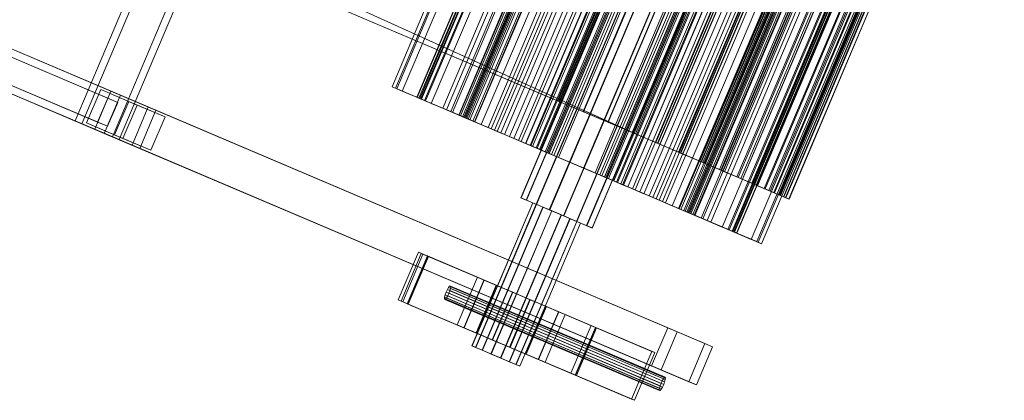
# Model space of a CAD drawing. Header units: millimetres. Extents: x -4738 to 65662, y -68080 to 6847.
# Tile 706 of 1056: x 27165 to 28116, y -22738 to -22371. Entities that reach past the tile are written whole.
import ezdxf

# ---------------------------------------------------------------- set-up
doc = ezdxf.new("R2010")
doc.units = ezdxf.units.MM
doc.layers.add('superior_C10', color=7, linetype='Continuous', lineweight=0)

msp = doc.modelspace()

# ---------------------------------------------------------------- linework, layer by layer
at = {"layer": 'superior_C10'}
for p, q in [((18241.459, -18440.523), (27684.903, -22449.244)), ((27685.833, -22449.639), (18242.389, -18440.917)), ((27218.238, -22468.42), (27569.912, -21639.972)), ((27576.371, -21642.714), (27224.697, -22471.161)), ((27605.985, -21655.285), (27254.311, -22483.732)), ((27260.769, -22486.474), (27612.444, -21658.027)), ((27524.366, -22435.415), (27758.816, -21883.117)), ((27762.136, -21884.526), (27527.687, -22436.824)), ((27763.453, -21885.085), (27529.003, -22437.383)), ((27534.241, -22439.607), (27768.69, -21887.308)), ((27782.64, -21893.23), (27548.19, -22445.528)), ((27548.545, -22445.679), (27782.994, -21893.38)), ((27784.84, -21894.164), (27550.39, -22446.462)), ((27551.067, -22446.75), (27785.517, -21894.451)), ((27552.208, -22447.234), (27786.658, -21894.935)), ((27787.315, -21895.215), (27552.866, -22447.513)), ((27555.777, -22448.749), (27790.226, -21896.45)), ((27791.196, -21896.862), (27556.746, -22449.16)), ((27562.296, -22451.516), (27796.745, -21899.218)), ((27807.734, -21903.882), (27573.285, -22456.181)), ((27811.331, -21905.409), (27576.882, -22457.708)), ((27648.894, -22542.595), (27922.418, -21898.247)), ((27922.493, -21898.279), (27648.969, -22542.627)), ((27654.048, -22544.783), (27927.572, -21900.435)), ((27654.261, -22544.874), (27927.786, -21900.525)), ((27663.645, -22548.857), (27937.169, -21904.509)), ((27663.965, -22548.993), (27937.489, -21904.645)), ((27815.505, -21907.181), (27581.055, -22459.479)), ((27582.639, -22460.152), (27817.089, -21907.853)), ((27823.196, -21910.446), (27588.746, -22462.744)), ((27589.274, -22462.968), (27823.724, -21910.67)), ((27590.577, -22463.521), (27825.026, -21911.223)), ((27592.514, -22464.344), (27826.964, -21912.045)), ((27828.085, -21912.521), (27593.635, -22464.82)), ((27593.693, -22464.844), (27828.143, -21912.546)), ((27829.008, -21912.913), (27594.558, -22465.211)), ((27595.481, -22465.603), (27829.93, -21913.305)), ((27829.959, -21913.317), (27595.509, -22465.615)), ((27596.529, -22466.048), (27830.978, -21913.749)), ((27597.984, -22466.666), (27832.434, -21914.367)), ((27833.889, -21914.985), (27599.44, -22467.283)), ((27602.396, -22468.539), (27836.846, -21916.24)), ((27676.225, -22554.197), (27949.75, -21909.849)), ((27676.602, -22554.357), (27950.127, -21910.009)), ((27689.873, -22559.991), (27963.398, -21915.643)), ((27690.25, -22560.151), (27963.775, -21915.803)), ((27603.977, -22469.21), (27838.426, -21916.911)), ((27838.88, -21917.104), (27604.431, -22469.402)), ((27610.596, -22472.019), (27845.045, -21919.721)), ((27851.525, -21922.471), (27617.075, -22474.77)), ((27620.129, -22476.066), (27854.578, -21923.768)), ((27623.182, -22477.362), (27857.632, -21925.064)), ((27702.511, -22565.355), (27976.035, -21921.007)), ((27702.831, -22565.491), (27976.355, -21921.143)), ((27712.214, -22569.475), (27985.739, -21925.126)), ((27712.428, -22569.565), (27985.952, -21925.217)), ((27626.045, -22478.577), (27860.495, -21926.279)), ((27629.489, -22480.039), (27863.938, -21927.741)), ((27867.382, -21929.203), (27632.932, -22481.501)), ((27637.867, -22483.596), (27872.316, -21931.297)), ((27641.913, -22485.313), (27876.362, -21933.015)), ((27880.984, -21934.977), (27646.535, -22487.275)), ((27717.507, -22571.721), (27991.031, -21927.373)), ((27717.582, -22571.753), (27991.106, -21927.405)), ((27648.924, -22488.289), (27883.373, -21935.991)), ((27653.377, -22490.18), (27887.826, -21937.881)), ((27888.03, -21937.968), (27653.58, -22490.266)), ((27892.106, -21939.698), (27657.656, -22491.996)), ((27892.943, -21940.053), (27658.493, -22492.352)), ((27660.15, -22493.055), (27894.599, -21940.756)), ((27897.928, -21942.169), (27663.478, -22494.468)), ((27664.407, -22494.862), (27898.856, -21942.563)), ((27901.344, -21943.62), (27666.895, -22495.918)), ((27667.845, -22496.321), (27902.294, -21944.023)), ((27672.211, -22498.175), (27906.66, -21945.876)), ((27674.72, -22499.24), (27909.17, -21946.942)), ((27675.913, -22499.746), (27910.362, -21947.448)), ((27676.122, -22499.835), (27910.571, -21947.536)), ((27912.916, -21948.532), (27678.467, -22500.83)), ((27680.631, -22501.749), (27915.08, -21949.45)), ((27919.589, -21951.365), (27685.14, -22503.663)), ((27696.157, -22508.34), (27930.606, -21956.041)), ((27709.394, -22513.959), (27943.843, -21961.66)), ((27954.86, -21966.337), (27720.411, -22518.635)), ((27724.92, -22520.55), (27959.369, -21968.251)), ((27961.533, -21969.17), (27727.084, -22521.468)), ((27729.429, -22522.464), (27963.878, -21970.165)), ((27729.638, -22522.552), (27964.087, -21970.254)), ((27730.83, -22523.058), (27965.28, -21970.76)), ((27733.34, -22524.124), (27967.789, -21971.825)), ((27737.706, -22525.977), (27972.155, -21973.679)), ((27252.934, -22439.693), (26170.763, -21980.314)), ((27973.105, -21974.082), (27738.656, -22526.38)), ((27741.144, -22527.437), (27975.593, -21975.138)), ((27976.522, -21975.532), (27742.072, -22527.831)), ((27745.401, -22529.244), (27979.85, -21976.945)), ((27981.507, -21977.648), (27747.057, -22529.947)), ((27982.344, -21978.004), (27747.894, -22530.302)), ((27986.42, -21979.734), (27751.97, -22532.032)), ((27752.174, -22532.119), (27986.623, -21979.82)), ((27756.627, -22534.009), (27991.076, -21981.711)), ((27993.465, -21982.725), (27759.016, -22535.023)), ((27262.161, -22443.61), (26179.99, -21984.231)), ((27684.903, -22449.244), (27880.277, -21988.995)), ((27881.207, -21989.39), (27685.833, -22449.639)), ((27763.638, -22536.985), (27998.087, -21984.687)), ((27767.684, -22538.703), (28002.133, -21986.404)), ((28007.068, -21988.499), (27772.618, -22540.797)), ((27776.062, -22542.259), (28010.511, -21989.961)), ((27779.505, -22543.721), (28013.955, -21991.423)), ((27782.368, -22544.936), (28016.818, -21992.638)), ((27249.768, -22446.497), (26202.659, -22002.001)), ((27288.919, -22454.969), (26206.748, -21995.589)), ((27296.301, -22458.102), (26214.129, -21998.723)), ((27904.294, -21999.19), (27708.92, -22459.439)), ((27709.255, -22459.581), (27904.63, -21999.333)), ((27785.422, -22546.232), (28019.871, -21993.934)), ((28022.925, -21995.23), (27788.475, -22547.529)), ((27794.955, -22550.279), (28029.404, -21997.981)), ((28035.569, -22000.598), (27801.12, -22552.896)), ((27801.574, -22553.089), (28036.023, -22000.79)), ((27803.154, -22553.76), (28037.604, -22001.461)), ((27259.467, -22450.614), (26212.357, -22006.118)), ((27732.902, -22469.619), (27928.276, -22009.371)), ((27928.551, -22009.487), (27733.176, -22469.736)), ((28040.56, -22002.717), (27806.111, -22555.015)), ((27807.566, -22555.633), (28042.016, -22003.334)), ((27809.022, -22556.251), (28043.471, -22003.952)), ((28044.491, -22004.385), (27810.041, -22556.683)), ((27810.07, -22556.695), (28044.519, -22004.397)), ((27810.992, -22557.087), (28045.442, -22004.789)), ((27811.857, -22557.454), (28046.307, -22005.156)), ((28046.365, -22005.18), (27811.915, -22557.479)), ((27813.036, -22557.955), (28047.486, -22005.656)), ((27814.974, -22558.777), (28049.423, -22006.479)), ((27816.276, -22559.33), (28050.726, -22007.032)), ((28051.254, -22007.256), (27816.804, -22559.554)), ((27822.911, -22562.147), (28057.361, -22009.848)), ((28058.945, -22010.521), (27824.495, -22562.819)), ((27237.304, -22476.513), (26155.133, -22017.134)), ((26164.36, -22021.051), (27246.531, -22480.43)), ((27756.367, -22479.58), (27951.741, -22019.332)), ((27952.631, -22019.709), (27757.256, -22479.958)), ((27953.62, -22020.129), (27758.246, -22480.378)), ((27759.344, -22480.844), (27954.719, -22020.596)), ((28063.118, -22012.292), (27828.669, -22564.591)), ((28066.715, -22013.819), (27832.266, -22566.118)), ((27843.255, -22570.782), (28077.704, -22018.484)), ((28083.254, -22020.84), (27848.804, -22573.138)), ((27849.774, -22573.55), (28084.223, -22021.251)), ((27239.999, -22469.509), (26192.89, -22025.014)), ((26202.589, -22029.131), (27249.698, -22473.626)), ((27779.248, -22489.293), (27974.622, -22029.045)), ((27976.122, -22029.681), (27780.747, -22489.93)), ((27781.062, -22490.063), (27976.437, -22029.815)), ((27978.221, -22030.572), (27782.846, -22490.821)), ((28087.134, -22022.487), (27852.685, -22574.785)), ((27853.342, -22575.065), (28087.792, -22022.766)), ((27854.483, -22575.549), (28088.933, -22023.25)), ((28089.61, -22023.538), (27855.16, -22575.836)), ((27857.006, -22576.62), (28091.455, -22024.321)), ((28091.81, -22024.472), (27857.36, -22576.77)), ((27871.31, -22582.692), (28105.759, -22030.393)), ((27273.289, -22491.789), (26191.118, -22032.409)), ((26198.499, -22035.543), (27280.671, -22494.922)), ((27801.153, -22498.592), (27996.527, -22038.343)), ((27802.871, -22499.321), (27998.246, -22039.073)), ((27998.62, -22039.232), (27803.246, -22499.48)), ((28000.675, -22040.104), (27805.301, -22500.353)), ((28110.997, -22032.617), (27876.547, -22584.915)), ((28112.313, -22033.176), (27877.864, -22585.474)), ((27881.184, -22586.883), (28115.634, -22034.585)), ((27821.706, -22507.317), (28017.081, -22047.068)), ((27823.3, -22507.993), (28018.674, -22047.744)), ((28019.74, -22048.197), (27824.366, -22508.446)), ((28021.698, -22049.028), (27826.324, -22509.277)), ((27840.556, -22515.318), (28035.93, -22055.07)), ((27841.997, -22515.93), (28037.371, -22055.681)), ((28039.119, -22056.423), (27843.745, -22516.672)), ((28040.93, -22057.192), (27845.555, -22517.44)), ((27857.378, -22522.459), (28052.752, -22062.211)), ((27858.642, -22522.996), (28054.016, -22062.747)), ((28056.424, -22063.769), (27861.049, -22524.018)), ((28058.041, -22064.455), (27862.666, -22524.704)), ((27871.885, -22528.617), (28067.259, -22068.369)), ((27872.95, -22529.069), (28068.324, -22068.821)), ((28071.357, -22070.108), (27875.982, -22530.357)), ((28072.739, -22070.695), (27877.364, -22530.943)), ((27883.827, -22533.687), (28079.202, -22073.438)), ((27884.675, -22534.047), (28080.049, -22073.798)), ((28083.661, -22075.331), (27888.286, -22535.58)), ((28084.773, -22075.803), (27889.399, -22536.052)), ((27893.001, -22537.581), (28088.375, -22077.332)), ((27893.617, -22537.843), (28088.991, -22077.594)), ((28093.124, -22079.348), (27897.749, -22539.597)), ((28093.939, -22079.694), (27898.564, -22539.943)), ((27899.248, -22540.233), (28094.622, -22079.984)), ((27899.622, -22540.392), (28094.996, -22080.143)), ((27902.462, -22541.597), (28097.836, -22081.349)), ((27902.587, -22541.65), (28097.962, -22081.402)), ((28099.582, -22082.09), (27904.208, -22542.338)), ((28100.08, -22082.301), (27904.705, -22542.55)), ((28102.924, -22083.508), (27907.55, -22543.757)), ((28103.092, -22083.579), (27907.717, -22543.828)), ((26913.594, -22098.249), (27758.246, -22480.378)), ((27759.344, -22480.844), (26914.693, -22098.715)), ((27758.246, -22480.378), (27805.135, -22369.918)), ((27806.234, -22370.385), (27759.344, -22480.844)), ((27229.368, -22470.428), (27243.044, -22438.211)), ((27243.044, -22438.211), (27270.098, -22449.695)), ((27243.044, -22438.211), (27278.106, -22453.095)), ((27548.19, -22445.528), (27524.366, -22435.415)), ((27524.366, -22435.415), (27527.687, -22436.824)), ((27527.687, -22436.824), (27551.067, -22446.75)), ((27534.241, -22439.607), (27529.003, -22437.383)), ((27529.003, -22437.383), (27552.208, -22447.234)), ((27556.746, -22449.16), (27534.241, -22439.607)), ((27237.304, -22476.513), (27252.934, -22439.693)), ((27239.999, -22469.509), (27249.768, -22446.497)), ((27262.161, -22443.61), (27246.531, -22480.43)), ((27249.768, -22446.497), (27259.467, -22450.614)), ((27252.934, -22439.693), (27262.161, -22443.61)), ((27790.593, -22667.928), (27252.934, -22439.693)), ((27799.82, -22671.845), (27262.161, -22443.61)), ((27551.067, -22446.75), (27548.19, -22445.528)), ((27593.635, -22464.82), (27548.545, -22445.679)), ((27550.39, -22446.462), (27548.545, -22445.679)), ((27550.39, -22446.462), (27595.481, -22465.603)), ((27552.208, -22447.234), (27556.746, -22449.16)), ((27552.866, -22447.513), (27596.529, -22466.048)), ((27552.866, -22447.513), (27555.777, -22448.749)), ((27599.44, -22467.283), (27555.777, -22448.749)), ((27259.467, -22450.614), (27249.698, -22473.626)), ((27270.098, -22449.695), (27256.422, -22481.913)), ((27278.106, -22453.095), (27264.43, -22485.312)), ((27270.098, -22449.695), (27305.16, -22464.579)), ((27273.289, -22491.789), (27288.919, -22454.969)), ((27305.16, -22464.579), (27278.106, -22453.095)), ((27296.301, -22458.102), (27280.671, -22494.922)), ((27288.919, -22454.969), (27296.301, -22458.102)), ((27826.578, -22683.204), (27288.919, -22454.969)), ((27833.96, -22686.337), (27296.301, -22458.102)), ((27581.055, -22459.479), (27562.296, -22451.516)), ((27562.296, -22451.516), (27573.285, -22456.181)), ((27573.285, -22456.181), (27590.577, -22463.521)), ((27589.274, -22462.968), (27576.882, -22457.708)), ((27576.882, -22457.708), (27593.693, -22464.844)), ((27685.833, -22449.639), (27684.903, -22449.244)), ((27708.92, -22459.439), (27684.903, -22449.244)), ((27685.833, -22449.639), (27709.255, -22459.581)), ((27291.484, -22496.796), (27305.16, -22464.579)), ((27590.577, -22463.521), (27581.055, -22459.479)), ((27617.075, -22474.77), (27582.639, -22460.152)), ((27588.746, -22462.744), (27582.639, -22460.152)), ((27588.746, -22462.744), (27623.182, -22477.362)), ((27604.431, -22469.402), (27589.274, -22462.968)), ((27592.514, -22464.344), (27597.984, -22466.666)), ((27594.558, -22465.211), (27592.514, -22464.344)), ((27593.635, -22464.82), (27595.481, -22465.603)), ((27593.693, -22464.844), (27604.431, -22469.402)), ((27603.977, -22469.21), (27594.558, -22465.211)), ((27595.509, -22465.615), (27626.045, -22478.577)), ((27595.509, -22465.615), (27602.396, -22468.539)), ((27599.44, -22467.283), (27596.529, -22466.048)), ((27597.984, -22466.666), (27610.596, -22472.019)), ((27733.176, -22469.736), (27708.92, -22459.439)), ((27708.92, -22459.439), (27709.255, -22459.581)), ((27709.255, -22459.581), (27732.902, -22469.619)), ((27254.311, -22483.732), (27218.238, -22468.42)), ((27224.697, -22471.161), (27218.238, -22468.42)), ((27224.697, -22471.161), (27260.769, -22486.474)), ((27256.422, -22481.913), (27229.368, -22470.428)), ((27264.43, -22485.312), (27229.368, -22470.428)), ((27246.531, -22480.43), (27237.304, -22476.513)), ((27774.963, -22704.748), (27237.304, -22476.513)), ((27249.698, -22473.626), (27239.999, -22469.509)), ((27632.932, -22481.501), (27602.396, -22468.539)), ((27620.129, -22476.066), (27603.977, -22469.21)), ((27610.596, -22472.019), (27629.489, -22480.039)), ((27617.075, -22474.77), (27623.182, -22477.362)), ((27641.913, -22485.313), (27620.129, -22476.066)), ((27733.176, -22469.736), (27732.902, -22469.619)), ((27732.902, -22469.619), (27756.367, -22479.58)), ((27757.256, -22479.958), (27733.176, -22469.736)), ((27246.531, -22480.43), (27784.19, -22708.665)), ((27254.311, -22483.732), (27260.769, -22486.474)), ((27256.422, -22481.913), (27291.484, -22496.796)), ((27264.43, -22485.312), (27291.484, -22496.796)), ((27632.932, -22481.501), (27626.045, -22478.577)), ((27629.489, -22480.039), (27653.377, -22490.18)), ((27646.535, -22487.275), (27637.867, -22483.596)), ((27637.867, -22483.596), (27653.58, -22490.266)), ((27667.845, -22496.321), (27641.913, -22485.313)), ((27757.256, -22479.958), (27756.367, -22479.58)), ((27756.367, -22479.58), (27779.248, -22489.293)), ((27780.747, -22489.93), (27757.256, -22479.958)), ((27758.246, -22480.378), (27759.344, -22480.844)), ((27781.062, -22490.063), (27758.246, -22480.378)), ((27759.344, -22480.844), (27782.846, -22490.821)), ((27280.671, -22494.922), (27273.289, -22491.789)), ((27810.948, -22720.024), (27273.289, -22491.789)), ((27280.671, -22494.922), (27818.33, -22723.157)), ((27660.15, -22493.055), (27646.535, -22487.275)), ((27663.478, -22494.468), (27648.924, -22488.289)), ((27657.656, -22491.996), (27648.924, -22488.289)), ((27653.377, -22490.18), (27680.631, -22501.749)), ((27653.58, -22490.266), (27660.15, -22493.055)), ((27657.656, -22491.996), (27672.211, -22498.175)), ((27674.72, -22499.24), (27658.493, -22492.352)), ((27658.493, -22492.352), (27664.407, -22494.862)), ((27663.478, -22494.468), (27672.211, -22498.175)), ((27664.407, -22494.862), (27678.467, -22500.83)), ((27666.895, -22495.918), (27676.122, -22499.835)), ((27666.895, -22495.918), (27675.913, -22499.746)), ((27696.157, -22508.34), (27667.845, -22496.321)), ((27780.747, -22489.93), (27779.248, -22489.293)), ((27779.248, -22489.293), (27801.153, -22498.592)), ((27803.246, -22499.48), (27780.747, -22489.93)), ((27782.846, -22490.821), (27781.062, -22490.063)), ((27802.871, -22499.321), (27781.062, -22490.063)), ((27782.846, -22490.821), (27805.301, -22500.353)), ((27678.467, -22500.83), (27674.72, -22499.24)), ((27685.14, -22503.663), (27675.913, -22499.746)), ((27685.14, -22503.663), (27676.122, -22499.835)), ((27680.631, -22501.749), (27709.394, -22513.959)), ((27803.246, -22499.48), (27801.153, -22498.592)), ((27801.153, -22498.592), (27821.706, -22507.317)), ((27805.301, -22500.353), (27802.871, -22499.321)), ((27823.3, -22507.993), (27802.871, -22499.321)), ((27824.366, -22508.446), (27803.246, -22499.48)), ((27805.301, -22500.353), (27826.324, -22509.277)), ((27724.92, -22520.55), (27696.157, -22508.34)), ((27709.394, -22513.959), (27737.706, -22525.977)), ((27824.366, -22508.446), (27821.706, -22507.317)), ((27821.706, -22507.317), (27840.556, -22515.318)), ((27826.324, -22509.277), (27823.3, -22507.993)), ((27841.997, -22515.93), (27823.3, -22507.993)), ((27843.745, -22516.672), (27824.366, -22508.446)), ((27826.324, -22509.277), (27845.555, -22517.44)), ((27843.745, -22516.672), (27840.556, -22515.318)), ((27840.556, -22515.318), (27857.378, -22522.459)), ((27720.411, -22518.635), (27729.638, -22522.552)), ((27720.411, -22518.635), (27729.429, -22522.464)), ((27752.174, -22532.119), (27724.92, -22520.55)), ((27727.084, -22521.468), (27730.83, -22523.058)), ((27741.144, -22527.437), (27727.084, -22521.468)), ((27738.656, -22526.38), (27729.429, -22522.464)), ((27738.656, -22526.38), (27729.638, -22522.552)), ((27730.83, -22523.058), (27747.057, -22529.947)), ((27747.894, -22530.302), (27733.34, -22524.124)), ((27742.072, -22527.831), (27733.34, -22524.124)), ((27845.555, -22517.44), (27841.997, -22515.93)), ((27858.642, -22522.996), (27841.997, -22515.93)), ((27861.049, -22524.018), (27843.745, -22516.672)), ((27845.555, -22517.44), (27862.666, -22524.704)), ((27861.049, -22524.018), (27857.378, -22522.459)), ((27857.378, -22522.459), (27871.885, -22528.617)), ((27862.666, -22524.704), (27858.642, -22522.996)), ((27872.95, -22529.069), (27858.642, -22522.996)), ((27875.982, -22530.357), (27861.049, -22524.018)), ((27862.666, -22524.704), (27877.364, -22530.943)), ((27737.706, -22525.977), (27763.638, -22536.985)), ((27747.057, -22529.947), (27741.144, -22527.437)), ((27742.072, -22527.831), (27756.627, -22534.009)), ((27751.97, -22532.032), (27745.401, -22529.244)), ((27745.401, -22529.244), (27759.016, -22535.023)), ((27747.894, -22530.302), (27756.627, -22534.009)), ((27767.684, -22538.703), (27751.97, -22532.032)), ((27776.062, -22542.259), (27752.174, -22532.119)), ((27875.982, -22530.357), (27871.885, -22528.617)), ((27871.885, -22528.617), (27883.827, -22533.687)), ((27877.364, -22530.943), (27872.95, -22529.069)), ((27884.675, -22534.047), (27872.95, -22529.069)), ((27888.286, -22535.58), (27875.982, -22530.357)), ((27877.364, -22530.943), (27889.399, -22536.052)), ((27888.286, -22535.58), (27883.827, -22533.687)), ((27883.827, -22533.687), (27893.001, -22537.581)), ((27889.399, -22536.052), (27884.675, -22534.047)), ((27893.617, -22537.843), (27884.675, -22534.047)), ((27648.894, -22542.595), (27654.048, -22544.783)), ((27648.969, -22542.627), (27648.894, -22542.595)), ((27654.261, -22544.874), (27648.969, -22542.627)), ((27759.016, -22535.023), (27767.684, -22538.703)), ((27763.638, -22536.985), (27785.422, -22546.232)), ((27772.618, -22540.797), (27803.154, -22553.76)), ((27772.618, -22540.797), (27779.505, -22543.721)), ((27794.955, -22550.279), (27776.062, -22542.259)), ((27810.041, -22556.683), (27779.505, -22543.721)), ((27897.749, -22539.597), (27888.286, -22535.58)), ((27889.399, -22536.052), (27898.564, -22539.943)), ((27897.749, -22539.597), (27893.001, -22537.581)), ((27893.001, -22537.581), (27899.248, -22540.233)), ((27898.564, -22539.943), (27893.617, -22537.843)), ((27899.622, -22540.392), (27893.617, -22537.843)), ((27904.208, -22542.338), (27897.749, -22539.597)), ((27898.564, -22539.943), (27904.705, -22542.55)), ((27904.208, -22542.338), (27899.248, -22540.233)), ((27899.248, -22540.233), (27902.462, -22541.597)), ((27904.705, -22542.55), (27899.622, -22540.392)), ((27902.587, -22541.65), (27899.622, -22540.392)), ((27907.55, -22543.757), (27902.462, -22541.597)), ((27902.462, -22541.597), (27902.587, -22541.65)), ((27907.717, -22543.828), (27902.587, -22541.65)), ((27907.55, -22543.757), (27904.208, -22542.338)), ((27904.705, -22542.55), (27907.717, -22543.828)), ((27907.717, -22543.828), (27907.55, -22543.757)), ((27601.579, -22685.465), (27660.191, -22547.391)), ((27660.242, -22547.412), (27601.629, -22685.487)), ((27605.037, -22686.933), (27663.65, -22548.859)), ((27605.181, -22686.994), (27663.793, -22548.92)), ((27611.478, -22689.667), (27670.09, -22551.593)), ((27611.692, -22689.758), (27670.305, -22551.684)), ((27654.048, -22544.783), (27663.645, -22548.857)), ((27663.965, -22548.993), (27654.261, -22544.874)), ((27663.65, -22548.859), (27660.191, -22547.391)), ((27660.191, -22547.391), (27660.242, -22547.412)), ((27660.242, -22547.412), (27663.793, -22548.92)), ((27663.645, -22548.857), (27676.225, -22554.197)), ((27670.09, -22551.593), (27663.65, -22548.859)), ((27663.793, -22548.92), (27670.305, -22551.684)), ((27676.602, -22554.357), (27663.965, -22548.993)), ((27678.532, -22555.176), (27670.09, -22551.593)), ((27670.305, -22551.684), (27678.785, -22555.284)), ((27816.804, -22559.554), (27782.368, -22544.936)), ((27788.475, -22547.529), (27782.368, -22544.936)), ((27785.422, -22546.232), (27801.574, -22553.089)), ((27788.475, -22547.529), (27822.911, -22562.147)), ((27807.566, -22555.633), (27794.955, -22550.279)), ((27801.12, -22552.896), (27816.276, -22559.33)), ((27811.857, -22557.454), (27801.12, -22552.896)), ((27801.574, -22553.089), (27810.992, -22557.087)), ((27619.92, -22693.251), (27678.532, -22555.176)), ((27620.173, -22693.358), (27678.785, -22555.284)), ((27629.078, -22697.139), (27687.691, -22559.064)), ((27629.331, -22697.246), (27687.944, -22559.172)), ((27637.559, -22700.739), (27696.171, -22562.664)), ((27637.773, -22700.83), (27696.386, -22562.755)), ((27676.225, -22554.197), (27689.873, -22559.991)), ((27690.25, -22560.151), (27676.602, -22554.357)), ((27687.691, -22559.064), (27678.532, -22555.176)), ((27678.785, -22555.284), (27687.944, -22559.172)), ((27696.171, -22562.664), (27687.691, -22559.064)), ((27687.944, -22559.172), (27696.386, -22562.755)), ((27689.873, -22559.991), (27702.511, -22565.355)), ((27702.831, -22565.491), (27690.25, -22560.151)), ((27702.683, -22565.428), (27696.171, -22562.664)), ((27696.386, -22562.755), (27702.826, -22565.489)), ((27810.041, -22556.683), (27803.154, -22553.76)), ((27806.111, -22555.015), (27849.774, -22573.55)), ((27806.111, -22555.015), (27809.022, -22556.251)), ((27813.036, -22557.955), (27807.566, -22555.633)), ((27852.685, -22574.785), (27809.022, -22556.251)), ((27855.16, -22575.836), (27810.07, -22556.695)), ((27811.915, -22557.479), (27810.07, -22556.695)), ((27810.992, -22557.087), (27813.036, -22557.955)), ((27828.669, -22564.591), (27811.857, -22557.454)), ((27811.915, -22557.479), (27857.006, -22576.62)), ((27832.266, -22566.118), (27814.974, -22558.777)), ((27814.974, -22558.777), (27824.495, -22562.819)), ((27816.276, -22559.33), (27828.669, -22564.591)), ((27816.804, -22559.554), (27822.911, -22562.147)), ((27824.495, -22562.819), (27843.255, -22570.782)), ((27644.07, -22703.503), (27702.683, -22565.428)), ((27644.214, -22703.564), (27702.826, -22565.489)), ((27647.622, -22705.01), (27706.234, -22566.936)), ((27647.672, -22705.032), (27706.284, -22566.957)), ((27702.511, -22565.355), (27712.214, -22569.475)), ((27706.234, -22566.936), (27702.683, -22565.428)), ((27702.826, -22565.489), (27706.284, -22566.957)), ((27712.428, -22569.565), (27702.831, -22565.491)), ((27706.284, -22566.957), (27706.234, -22566.936)), ((27712.214, -22569.475), (27717.507, -22571.721)), ((27717.582, -22571.753), (27712.428, -22569.565)), ((27717.507, -22571.721), (27717.582, -22571.753)), ((27843.255, -22570.782), (27832.266, -22566.118)), ((27848.804, -22573.138), (27871.31, -22582.692)), ((27853.342, -22575.065), (27848.804, -22573.138)), ((27852.685, -22574.785), (27849.774, -22573.55)), ((27876.547, -22584.915), (27853.342, -22575.065)), ((27877.864, -22585.474), (27854.483, -22575.549)), ((27854.483, -22575.549), (27857.36, -22576.77)), ((27855.16, -22575.836), (27857.006, -22576.62)), ((27857.36, -22576.77), (27881.184, -22586.883)), ((27871.31, -22582.692), (27876.547, -22584.915)), ((27881.184, -22586.883), (27877.864, -22585.474)), ((27530.297, -22641.084), (27549.835, -22595.059)), ((27552.603, -22596.234), (27533.065, -22642.259)), ((27534.702, -22642.953), (27554.239, -22596.929)), ((27538.946, -22644.755), (27558.484, -22598.73)), ((27558.853, -22598.887), (27539.315, -22644.912)), ((27559.591, -22599.2), (27540.054, -22645.225)), ((27549.835, -22595.059), (27775.287, -22690.763)), ((27549.835, -22595.059), (27552.603, -22596.234)), ((27778.055, -22691.938), (27552.603, -22596.234)), ((27554.239, -22596.929), (27716.565, -22665.836)), ((27554.239, -22596.929), (27558.853, -22598.887)), ((27558.484, -22598.73), (27720.809, -22667.637)), ((27558.484, -22598.73), (27559.591, -22599.2)), ((27721.179, -22667.794), (27558.853, -22598.887)), ((27721.917, -22668.107), (27559.591, -22599.2)), ((27587.227, -22665.25), (27606.765, -22619.226)), ((27606.858, -22619.265), (27587.32, -22665.29)), ((27613.139, -22621.931), (27606.765, -22619.226)), ((27606.765, -22619.226), (27606.858, -22619.265)), ((27606.858, -22619.265), (27613.403, -22622.043)), ((27579.004, -22629.223), (27577.837, -22631.195)), ((27580.016, -22628.004), (27579.004, -22629.223)), ((27786.421, -22717.271), (27579.004, -22629.223)), ((27580.719, -22627.724), (27580.016, -22628.004)), ((27787.433, -22716.052), (27580.016, -22628.004)), ((27581.005, -22628.424), (27580.719, -22627.724)), ((27788.135, -22715.772), (27580.719, -22627.724)), ((27580.831, -22629.999), (27581.005, -22628.424)), ((27788.421, -22716.472), (27581.005, -22628.424)), ((27593.601, -22667.956), (27613.139, -22621.931)), ((27593.866, -22668.068), (27613.403, -22622.043)), ((27605.472, -22672.995), (27625.009, -22626.97)), ((27605.867, -22673.163), (27625.405, -22627.138)), ((27625.009, -22626.97), (27613.139, -22621.931)), ((27613.403, -22622.043), (27625.405, -22627.138)), ((27640.569, -22633.575), (27625.009, -22626.97)), ((27625.405, -22627.138), (27641.036, -22633.773)), ((27575.136, -22638.336), (27574.962, -22639.91)), ((27575.744, -22636.126), (27575.136, -22638.336)), ((27782.552, -22726.384), (27575.136, -22638.336)), ((27576.692, -22633.619), (27575.744, -22636.126)), ((27783.16, -22724.174), (27575.744, -22636.126)), ((27575.951, -22640.33), (27576.963, -22639.111)), ((27577.837, -22631.195), (27576.692, -22633.619)), ((27784.108, -22721.667), (27576.692, -22633.619)), ((27576.963, -22639.111), (27578.131, -22637.14)), ((27784.379, -22727.159), (27576.963, -22639.111)), ((27785.253, -22719.243), (27577.837, -22631.195)), ((27578.131, -22637.14), (27579.276, -22634.716)), ((27785.547, -22725.187), (27578.131, -22637.14)), ((27579.276, -22634.716), (27580.224, -22632.208)), ((27786.692, -22722.763), (27579.276, -22634.716)), ((27580.224, -22632.208), (27580.831, -22629.999)), ((27787.64, -22720.256), (27580.224, -22632.208)), ((27788.248, -22718.047), (27580.831, -22629.999)), ((27621.032, -22679.6), (27640.569, -22633.575)), ((27621.498, -22679.798), (27641.036, -22633.773)), ((27657.45, -22640.741), (27640.569, -22633.575)), ((27641.036, -22633.773), (27657.916, -22640.939)), ((27755.75, -22736.788), (27530.297, -22641.084)), ((27533.065, -22642.259), (27530.297, -22641.084)), ((27533.065, -22642.259), (27758.518, -22737.963)), ((27697.028, -22711.86), (27534.702, -22642.953)), ((27539.315, -22644.912), (27534.702, -22642.953)), ((27701.272, -22713.662), (27538.946, -22644.755)), ((27540.054, -22645.225), (27538.946, -22644.755)), ((27539.315, -22644.912), (27701.641, -22713.819)), ((27540.054, -22645.225), (27702.379, -22714.132)), ((27574.962, -22639.91), (27575.249, -22640.611)), ((27782.379, -22727.958), (27574.962, -22639.91)), ((27575.249, -22640.611), (27575.951, -22640.33)), ((27575.249, -22640.611), (27782.665, -22728.659)), ((27783.367, -22728.378), (27575.951, -22640.33)), ((27637.912, -22686.766), (27657.45, -22640.741)), ((27638.379, -22686.964), (27657.916, -22640.939)), ((27653.543, -22693.401), (27673.08, -22647.376)), ((27653.938, -22693.569), (27673.476, -22647.544)), ((27673.08, -22647.376), (27657.45, -22640.741)), ((27657.916, -22640.939), (27673.476, -22647.544)), ((27685.082, -22652.471), (27673.08, -22647.376)), ((27673.476, -22647.544), (27685.346, -22652.583)), ((27665.545, -22698.496), (27685.082, -22652.471)), ((27665.809, -22698.608), (27685.346, -22652.583)), ((27672.09, -22701.275), (27691.628, -22655.25)), ((27672.183, -22701.314), (27691.72, -22655.289)), ((27691.628, -22655.25), (27685.082, -22652.471)), ((27685.346, -22652.583), (27691.72, -22655.289)), ((27691.72, -22655.289), (27691.628, -22655.25)), ((27587.227, -22665.25), (27593.601, -22667.956)), ((27587.32, -22665.29), (27587.227, -22665.25)), ((27593.866, -22668.068), (27587.32, -22665.29)), ((27716.565, -22665.836), (27697.028, -22711.86)), ((27720.809, -22667.637), (27701.272, -22713.662)), ((27701.641, -22713.819), (27721.179, -22667.794)), ((27721.179, -22667.794), (27716.565, -22665.836)), ((27721.917, -22668.107), (27720.809, -22667.637)), ((27593.601, -22667.956), (27605.472, -22672.995)), ((27605.867, -22673.163), (27593.866, -22668.068)), ((27605.472, -22672.995), (27621.032, -22679.6)), ((27621.498, -22679.798), (27605.867, -22673.163)), ((27702.379, -22714.132), (27721.917, -22668.107)), ((27774.963, -22704.748), (27790.593, -22667.928)), ((27799.82, -22671.845), (27784.19, -22708.665)), ((27790.593, -22667.928), (27799.82, -22671.845)), ((27601.579, -22685.465), (27605.037, -22686.933)), ((27601.629, -22685.487), (27601.579, -22685.465)), ((27605.181, -22686.994), (27601.629, -22685.487)), ((27621.032, -22679.6), (27637.912, -22686.766)), ((27638.379, -22686.964), (27621.498, -22679.798)), ((27637.912, -22686.766), (27653.543, -22693.401)), ((27810.948, -22720.024), (27826.578, -22683.204)), ((27833.96, -22686.337), (27818.33, -22723.157)), ((27826.578, -22683.204), (27833.96, -22686.337)), ((27605.037, -22686.933), (27611.478, -22689.667)), ((27611.692, -22689.758), (27605.181, -22686.994)), ((27611.478, -22689.667), (27619.92, -22693.251)), ((27620.173, -22693.358), (27611.692, -22689.758)), ((27619.92, -22693.251), (27629.078, -22697.139)), ((27629.331, -22697.246), (27620.173, -22693.358)), ((27653.938, -22693.569), (27638.379, -22686.964)), ((27653.543, -22693.401), (27665.545, -22698.496)), ((27665.809, -22698.608), (27653.938, -22693.569)), ((27775.287, -22690.763), (27755.75, -22736.788)), ((27758.518, -22737.963), (27778.055, -22691.938)), ((27778.055, -22691.938), (27775.287, -22690.763)), ((27629.078, -22697.139), (27637.559, -22700.739)), ((27637.773, -22700.83), (27629.331, -22697.246)), ((27637.559, -22700.739), (27644.07, -22703.503)), ((27644.214, -22703.564), (27637.773, -22700.83)), ((27644.07, -22703.503), (27647.622, -22705.01)), ((27647.672, -22705.032), (27644.214, -22703.564)), ((27647.622, -22705.01), (27647.672, -22705.032)), ((27665.545, -22698.496), (27672.09, -22701.275)), ((27672.183, -22701.314), (27665.809, -22698.608)), ((27672.09, -22701.275), (27672.183, -22701.314)), ((27784.19, -22708.665), (27774.963, -22704.748)), ((27697.028, -22711.86), (27701.641, -22713.819)), ((27701.272, -22713.662), (27702.379, -22714.132)), ((27782.552, -22726.384), (27783.16, -22724.174)), ((27783.16, -22724.174), (27784.108, -22721.667)), ((27784.108, -22721.667), (27785.253, -22719.243)), ((27785.253, -22719.243), (27786.421, -22717.271)), ((27786.692, -22722.763), (27785.547, -22725.187)), ((27786.421, -22717.271), (27787.433, -22716.052)), ((27787.64, -22720.256), (27786.692, -22722.763)), ((27787.433, -22716.052), (27788.135, -22715.772)), ((27788.248, -22718.047), (27787.64, -22720.256)), ((27788.135, -22715.772), (27788.421, -22716.472)), ((27788.421, -22716.472), (27788.248, -22718.047)), ((27818.33, -22723.157), (27810.948, -22720.024)), ((27782.379, -22727.958), (27782.552, -22726.384)), ((27782.665, -22728.659), (27782.379, -22727.958)), ((27783.367, -22728.378), (27782.665, -22728.659)), ((27784.379, -22727.159), (27783.367, -22728.378)), ((27785.547, -22725.187), (27784.379, -22727.159)), ((27755.75, -22736.788), (27758.518, -22737.963))]:
    msp.add_line(p, q, dxfattribs=at)

doc.saveas('drawing.dxf')
